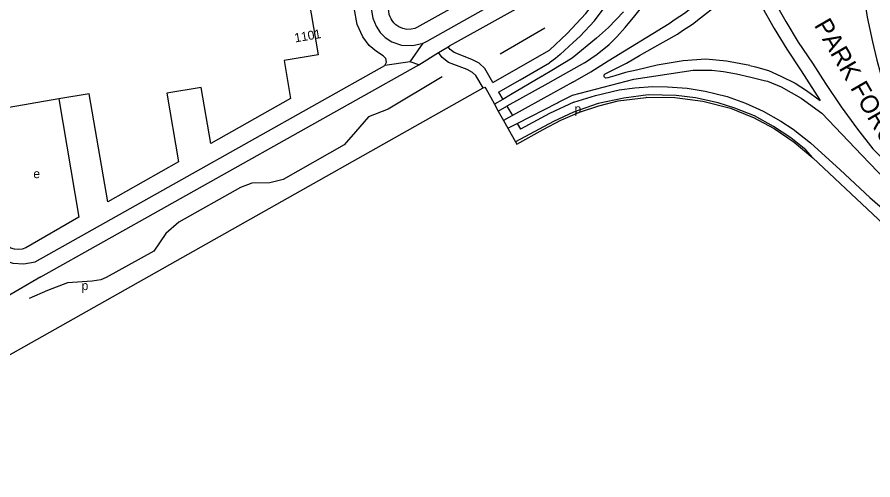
# Model space of a CAD drawing. Extents: x 154320 to 156262, y 382651 to 384180.
# Drawn here: x 154804.6 to 155184.2, y 383014.6 to 383220 of the extents above; entities that cross this region are included whole.
import ezdxf

# ---------------------------------------------------------------- set-up
doc = ezdxf.new("R2010")
doc.units = 0
for name, color, linetype in [('BLT_Basislijn', 7, 'Continuous'), ('BLT_Bebouwing', 7, 'Continuous'), ('BLT_Centroide', 7, 'Continuous'), ('BLT_Gemeentegrens', 7, 'Continuous'), ('BLT_Huisnummer', 7, 'Continuous'), ('BLT_Straatnaam_hoofdweg', 7, 'Continuous'), ('BLT_Vlakafsluiter', 7, 'Continuous')]:
    doc.layers.add(name, color=color, linetype=linetype)

msp = doc.modelspace()

# ---------------------------------------------------------------- linework, layer by layer
at = {"layer": 'BLT_Basislijn'}
for p, q in [((155018.84, 383203.67), (155038.67, 383215.17)), ((155048.57, 383212.61), (155040.69, 383205.29)), ((154991.52, 383204.2), (154995.8, 383206.82)), ((154995.8, 383206.82), (154996.32, 383207.14)), ((154982.77, 383198.83), (154991.52, 383204.2)), ((155015.65, 383190.98), (155040.69, 383205.29)), ((154815.02, 383104.69), (154982.77, 383198.83)), ((155027.68, 383192.09), (155040.82, 383199.6)), ((155037.55, 383193.79), (155037.79, 383193.93)), ((155040.02, 383190.56), (155021.84, 383180.43)), ((155020.06, 383183.46), (155016.31, 383181.35)), ((155018.18, 383186.66), (155020.06, 383183.46)), ((155042.47, 383186.3), (155024.28, 383176.27)), ((155018.03, 383178.27), (155021.84, 383180.43)), ((155021.84, 383180.43), (155024.28, 383176.27)), ((155026.34, 383172.76), (155044.3, 383181.89)), ((155024.28, 383176.27), (155022.77, 383175.43)), ((155022.28, 383170.7), (155026.34, 383172.76)), ((155026.34, 383172.76), (155027.83, 383170.22)), ((154815.02, 383104.69), (154698.34, 383036.67))]:
    msp.add_line(p, q, dxfattribs=at)
for points in [[(155048.57, 383212.61), (155056.82, 383221.58), (155062.17, 383228.69), (155068.4, 383238.67), (155073.45, 383249.51), (155077.96, 383263.67), (155080.28, 383275.23), (155081.04, 383286.89), (155081.1, 383302.07), (155080.89, 383320.08), (155079.8, 383347.13), (155078.77, 383362.31), (155076.55, 383392.27), (155074.59, 383416.48), (155071.13, 383443.2), (155067.82, 383464.17), (155063.32, 383490.92), (155056.28, 383532.64), (155051.11, 383563.15)], [(154996.32, 383207.14), (155059.77, 383242.54), (155066.19, 383248.26), (155070.95, 383254.88), (155074.34, 383261.77), (155076.64, 383269.21), (155077.68, 383278.13), (155077.79, 383287.81), (155076.91, 383330.03), (155075.76, 383347.31), (155072.43, 383391.78), (155069.36, 383428.11)], [(155054.29, 383211.44), (155060.67, 383218.37), (155066.3, 383225.86), (155072.8, 383236.28), (155078.11, 383247.69), (155082.81, 383262.42), (155085.25, 383274.57), (155086.04, 383286.72), (155086.1, 383302.09), (155085.89, 383320.21), (155084.8, 383347.4), (155083.76, 383362.67), (155081.53, 383392.66)], [(155104.98, 383323.07), (155111.77, 383297), (155115.05, 383286.74), (155117.68, 383279.04), (155121.32, 383269.31), (155125, 383259.47), (155128.71, 383250.96), (155134.33, 383238.91), (155139.25, 383229.29), (155145.56, 383217.96), (155151.05, 383208.9), (155157.44, 383199.46), (155163.16, 383190.49), (155170.12, 383180.15), (155177.37, 383170.22), (155184.2, 383161.54)], [(154967.74, 383198.42), (154968.4, 383199.95), (154968.1, 383201.56), (154966.98, 383202.8), (154964.01, 383204.72), (154960.79, 383207.32), (154958.01, 383211.21), (154955.47, 383216.66), (154954.05, 383224.08), (154941.46, 383301.92)], [(155106.23, 383294.63), (155109.35, 383284.86), (155112.03, 383277.02), (155115.7, 383267.21), (155119.44, 383257.22), (155123.24, 383248.49), (155128.94, 383236.28), (155133.95, 383226.47), (155140.37, 383214.95), (155146, 383205.66), (155152.43, 383196.17), (155160.82, 383182.98)], [(154765.26, 383265.74), (154789.07, 383125.78), (154790.76, 383120.18), (154793.9, 383115.8), (154798, 383112.25), (154802.73, 383110.74), (154807.55, 383110.4), (154812.59, 383111.36), (154877.61, 383147.84)], [(154955.03, 383262.9), (154962.43, 383219.49), (154963.8, 383215.97), (154965.69, 383213.14), (154967.91, 383210.89), (154970.82, 383209), (154975.1, 383207.49), (154980.13, 383207.29), (154984.71, 383208.39)], [(155093.83, 383217.17), (155096.48, 383218.97), (155100.63, 383221.74), (155104.04, 383224.39), (155111.14, 383229.79), (155114.63, 383233.11), (155119.55, 383237.73), (155122.86, 383240.84), (155124.01, 383241.96)], [(155097.57, 383212.45), (155099.83, 383213.99), (155104.15, 383216.88), (155107.7, 383219.64), (155115.03, 383225.21), (155118.75, 383228.75), (155123.66, 383233.36), (155126.71, 383236.23)], [(155179.8, 383233.1), (155181.73, 383219.99), (155184.12, 383208.96), (155186.05, 383200.91), (155187.54, 383194.95), (155190.37, 383187.8), (155192.61, 383182.58), (155195.58, 383176.47), (155199.01, 383170.07), (155202.73, 383163.66), (155206.61, 383158.74), (155211.97, 383152.18), (155217.63, 383146.37), (155223.74, 383141.16), (155229.25, 383137.28), (155236.55, 383132.66), (155242.95, 383129.23), (155248.17, 383127.3), (155255.17, 383125.06), (155263.36, 383121.93), (155269.62, 383120)], [(154984.71, 383208.39), (154986.5, 383209.34), (155020.99, 383228.79)], [(155056.26, 383199.61), (155061.88, 383203.54), (155067.21, 383207.87), (155070.61, 383211.19), (155074.34, 383215.27), (155078.54, 383220.51), (155083.29, 383226.42), (155084.8, 383228.64)], [(155073.56, 383222.3), (155066.89, 383215.37), (155061.67, 383210.6), (155050.87, 383201.66)], [(155051.06, 383191.04), (155059.02, 383195.67), (155066.81, 383200.56), (155093.83, 383217.17)], [(155054.29, 383211.44), (155051.31, 383208.64), (155045.43, 383203.38), (155043.42, 383201.65), (155040.82, 383199.6)], [(155129.62, 383198.52), (155119.26, 383200.45), (155110.12, 383201.27), (155100.12, 383200.54), (155088.52, 383198.68), (155079.34, 383196.48), (155074.54, 383195.33), (155069.81, 383193.92), (155066.57, 383192.96), (155065.79, 383192.8), (155065.45, 383192.97), (155065.19, 383193.29), (155065.01, 383193.64), (155064.98, 383194.02), (155065.06, 383194.4), (155065.49, 383194.81), (155068.72, 383196.48), (155074.95, 383199.58), (155080.61, 383202.9), (155087.47, 383206.75), (155097.57, 383212.45)], [(155015.65, 383190.98), (155012, 383197.2), (155009.55, 383199.48), (155006.32, 383201.19), (154998.44, 383204.25), (154996.71, 383205.58), (154995.8, 383206.82)], [(155011.31, 383188.5), (155008.06, 383194.03), (155006.62, 383195.37), (155004.24, 383196.64), (154995.97, 383199.85), (154993.09, 383202.04), (154991.52, 383204.2)], [(154877.61, 383147.84), (154967.74, 383198.42)], [(155050.87, 383201.66), (155041.82, 383196.31)], [(155056.26, 383199.61), (155044.39, 383192.99)], [(155129.62, 383198.52), (155132.12, 383197.93), (155137.93, 383196.29), (155143.44, 383193.76), (155149.7, 383190.63), (155154.76, 383187.35), (155160.82, 383182.98)], [(155041.82, 383196.31), (155037.79, 383193.93)], [(155048.56, 383184.06), (155050.94, 383185.27), (155078.2, 383192.42), (155104.56, 383196.44)], [(155104.56, 383196.44), (155112.76, 383196.44), (155117.97, 383195.85), (155123.78, 383194.8), (155130.03, 383193.31), (155135.97, 383191.89)], [(154993.16, 383193.48), (154969.15, 383179.13), (154960.49, 383175.71), (154954.69, 383169.06), (154949.66, 383163.3), (154922.59, 383147.84), (154916.75, 383146.38), (154908.66, 383146.21), (154903.65, 383144.37), (154876.26, 383128.88), (154870.53, 383123.93), (154865.22, 383116.04), (154844.03, 383104.32), (154841.67, 383103.28), (154837.83, 383102.8), (154826.97, 383101.96), (154818.09, 383098.67), (154809.85, 383095.12)], [(155018.18, 383186.66), (155020.23, 383187.84), (155027.68, 383192.09)], [(155037.55, 383193.79), (155023.44, 383185.45), (155020.06, 383183.46)], [(155044.39, 383192.99), (155040.02, 383190.56)], [(155051.06, 383191.04), (155046.85, 383188.72)], [(155135.97, 383191.89), (155137.48, 383191.52), (155143.59, 383188.99)], [(155046.85, 383188.72), (155042.47, 383186.3)], [(155051.58, 383182.15), (155061.2, 383185.14), (155071.67, 383187.74), (155078.6, 383188.59), (155086.45, 383189.12), (155093.04, 383188.96), (155101.87, 383188.43), (155109.84, 383187.1), (155119.56, 383184.71), (155127.69, 383181.74), (155135.61, 383178.17), (155143.32, 383173.76), (155148.79, 383170.15), (155156.57, 383164.13)], [(155143.59, 383188.99), (155152.38, 383183.92), (155161.55, 383177.28), (155179.3, 383158.75)], [(154823.03, 383183.64), (154832, 383131.1), (154808.45, 383117.61), (154806.86, 383117.01), (154805.18, 383116.78), (154803.34, 383116.92), (154801.73, 383117.39), (154800.34, 383118.34), (154799.12, 383119.5), (154798.12, 383121.1), (154797.51, 383123.03), (154788.11, 383177.68)], [(155157.57, 383157.52), (155154.44, 383161.05), (155147.85, 383166.43), (155140.14, 383171.43), (155131.69, 383176.1), (155122.98, 383179.56), (155115.54, 383181.95), (155105.6, 383184.18), (155096.88, 383185.19), (155084.55, 383185.46), (155073.66, 383184.02), (155062.34, 383181.63), (155051.45, 383177.7), (155042.48, 383173.62), (155025.73, 383164.53)], [(155044.79, 383182.14), (155048.56, 383184.06)], [(155051.58, 383182.15), (155040.69, 383177.2), (155027.83, 383170.22)], [(155044.3, 383181.89), (155044.79, 383182.14)], [(155022.77, 383175.43), (155020.38, 383174.08)], [(155156.57, 383164.13), (155169.64, 383152.12), (155182.93, 383139.9), (155200.5, 383124.59)], [(155264.55, 383079.61), (155184.2, 383161.54)], [(155179.3, 383158.75), (155221.78, 383114.39)]]:
    msp.add_lwpolyline(points, dxfattribs=at)
at = {"layer": 'BLT_Bebouwing'}
for points in [[(154854.94, 383281.04), (154922.94, 383292.64), (154938.17, 383203.28), (154923.05, 383200.72), (154925.91, 383183.81), (154890.47, 383163.81), (154886.23, 383188.76), (154871.01, 383186.17), (154876.19, 383155.75)], [(155007.49, 383271.87), (155014.06, 383233.41), (154981.87, 383215.27), (154980.98, 383214.94), (154979.36, 383214.56), (154977.5, 383214.51), (154975.65, 383214.87), (154973.96, 383215.59), (154972.51, 383216.59), (154971.62, 383217.47), (154970.91, 383218.4), (154970.44, 383219.19), (154970.01, 383220.12), (154969.68, 383221.16), (154969.4, 383222.53), (154962.3, 383264.15)], [(154823.03, 383183.64), (154788.11, 383177.68)], [(154876.19, 383155.75), (154844.77, 383138.02), (154836.59, 383185.96), (154823.03, 383183.64)]]:
    msp.add_lwpolyline(points, dxfattribs=at)
at = {"layer": 'BLT_Gemeentegrens'}
msp.add_line((155011.31, 383188.5), (155012.06, 383188.93), dxfattribs=at)
for points in [[(154702.69, 383014.55), (154821.42, 383081.47), (154880.48, 383114.76), (155011.31, 383188.5)], [(155012.06, 383188.93), (155012.61, 383187.95), (155014.51, 383184.56)], [(155014.51, 383184.56), (155016.31, 383181.35)], [(155025.73, 383164.53), (155026.29, 383163.52), (155037.89, 383170.02), (155045.84, 383174.18), (155054.09, 383177.72), (155062.58, 383180.62), (155071.28, 383182.86), (155083.62, 383184.34), (155083.78, 383184.36), (155096.36, 383184.29), (155108.85, 383182.67), (155121.03, 383179.5), (155130.75, 383175.61), (155131, 383175.51), (155140.48, 383170.47), (155149.37, 383164.45), (155157.57, 383157.52)], [(155016.31, 383181.35), (155018.03, 383178.27)], [(155018.03, 383178.27), (155020.38, 383174.08)], [(155020.38, 383174.08), (155022.28, 383170.7)], [(155022.28, 383170.7), (155023.77, 383168.02)], [(155023.77, 383168.02), (155025.73, 383164.53)], [(155157.57, 383157.52), (155206, 383112.13), (155217.58, 383101.23), (155254.12, 383066.87), (155270.93, 383049.87), (155274.11, 383046.56)]]:
    msp.add_lwpolyline(points, dxfattribs=at)
at = {"layer": 'BLT_Vlakafsluiter'}
for p, q in [((154978.93, 383200.1), (154984.71, 383208.39)), ((154978.93, 383200.1), (154967.74, 383198.42)), ((154982.77, 383198.83), (154978.93, 383200.1))]:
    msp.add_line(p, q, dxfattribs=at)

# ---------------------------------------------------------------- texts
at = {"layer": 'BLT_Centroide'}
for s, p in [('p', (155051.84, 383177.28)), ('e', (154811.76, 383148.46)), ('p', (154833.16, 383098.78))]:
    msp.add_text(s, height=4, dxfattribs=at).set_placement(p)
at = {"layer": 'BLT_Huisnummer'}
msp.add_text('1101', height=4, rotation=9.6625, dxfattribs=at).set_placement((154927.94, 383208.71))
at = {"layer": 'BLT_Straatnaam_hoofdweg'}
msp.add_text('PARK FORUM', height=8, rotation=300, dxfattribs=at).set_placement((155157.95, 383216.39))

doc.saveas('drawing.dxf')
